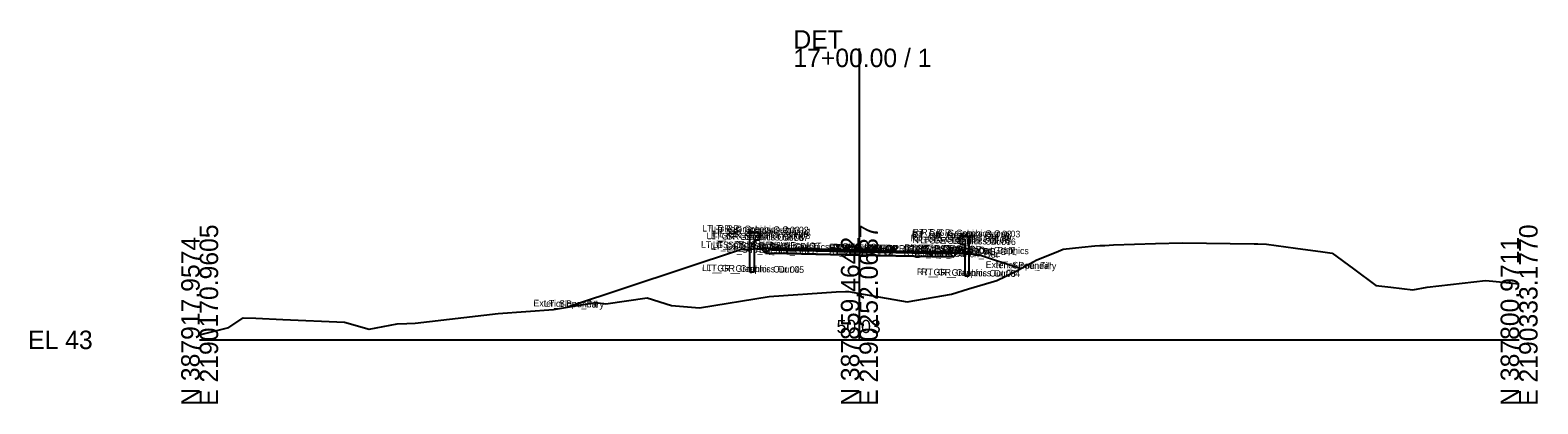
# Model space of a CAD drawing. Extents: x -26 to 1203, y -10 to 9543.
# Drawn here: x -25.7 to 202.8, y 6990.3 to 7046.9 of the extents above; entities that cross this region are included whole.
import ezdxf

# ---------------------------------------------------------------- set-up
doc = ezdxf.new("R2010")
doc.units = 0
for name, color, linetype in [('Default', 7, 'Continuous'), ('Exist Cross Section Cell', 7, 'Continuous'), ('Exist XS Center Line Elevation Label', 7, 'Continuous'), ('Exist XS Ground Line', 7, 'Continuous'), ('Prop CMT Guardrail Graphics', 7, 'Continuous'), ('Prop CMT Pvmt Course 1', 7, 'Continuous'), ('Prop CMT Pvmt Course 2', 7, 'Continuous'), ('Prop CMT Pvmt Course 3', 7, 'Continuous'), ('Prop CMT Pvmt Surface', 7, 'Continuous'), ('Prop CMT Pvmt Surface Shoulder', 7, 'Continuous'), ('Prop CMT Shld Paved Course 1', 7, 'Continuous'), ('Prop CMT Shld Paved Course 2', 7, 'Continuous'), ('Prop CMT Shld Paved Course 3', 7, 'Continuous'), ('Prop CMT Slope Grass', 7, 'Continuous'), ('Prop CMT Subgrade Earthwork', 7, 'Continuous'), ('Scratch_Level_0', 7, 'Continuous')]:
    doc.layers.add(name, color=color, linetype=linetype)

msp = doc.modelspace()

# ---------------------------------------------------------------- linework, layer by layer
at = {"layer": 'Exist Cross Section Cell'}
for p, q in [((100, 7000), (100, 7044.12)), ((0, 7000), (100, 7000)), ((100, 7000), (200, 7000))]:
    msp.add_line(p, q, dxfattribs=at)
at = {"layer": 'Exist XS Ground Line'}
for p, q in [((129.84, 7013.3), (130.91, 7013.74)), ((130.91, 7013.74), (133.7, 7014.04)), ((133.7, 7014.04), (135.71, 7014.24)), ((135.71, 7014.24), (136.46, 7014.28)), ((136.46, 7014.28), (137.21, 7014.31)), ((137.21, 7014.31), (138.5, 7014.38)), ((138.5, 7014.38), (144.89, 7014.58)), ((144.89, 7014.58), (148.99, 7014.71)), ((148.99, 7014.71), (159.84, 7014.54)), ((159.84, 7014.54), (160.42, 7014.53)), ((160.42, 7014.53), (161.73, 7014.49)), ((161.73, 7014.49), (166.13, 7013.89)), ((166.13, 7013.89), (170.25, 7013.35)), ((123.57, 7010.3), (126.9, 7012.14)), ((126.9, 7012.14), (129.84, 7013.3)), ((170.25, 7013.35), (171.68, 7013.15)), ((171.68, 7013.15), (174.88, 7010.78)), ((120.82, 7008.97), (123.57, 7010.3)), ((174.88, 7010.78), (178.29, 7008.22)), ((86.32, 7006.57), (96.48, 7007.26)), ((96.48, 7007.26), (97.9, 7007.34)), ((97.9, 7007.34), (98.33, 7007.35)), ((98.33, 7007.35), (100, 7007.03)), ((100, 7007.03), (107.22, 7005.75)), ((107.22, 7005.75), (113.97, 7006.94)), ((113.97, 7006.94), (116.56, 7007.73)), ((116.56, 7007.73), (120.82, 7008.97)), ((178.29, 7008.22), (180.54, 7007.99)), ((180.54, 7007.99), (183.89, 7007.6)), ((183.89, 7007.6), (186.05, 7007.99)), ((186.05, 7007.99), (194.88, 7008.97)), ((194.88, 7008.97), (195.46, 7008.96)), ((195.46, 7008.96), (196.01, 7008.88)), ((196.01, 7008.88), (200, 7008.48)), ((45.24, 7003.99), (53.64, 7004.6)), ((53.64, 7004.6), (59.99, 7005.66)), ((59.99, 7005.66), (61.57, 7005.47)), ((61.57, 7005.47), (67.81, 7006.36)), ((67.81, 7006.36), (71.54, 7005.21)), ((71.54, 7005.21), (75.78, 7004.86)), ((75.78, 7004.86), (86.32, 7006.57)), ((4.43, 7001.89), (6.58, 7003.34)), ((6.58, 7003.34), (8.53, 7003.27)), ((8.53, 7003.27), (12.63, 7003.08)), ((12.63, 7003.08), (21.98, 7002.68)), ((21.98, 7002.68), (25.71, 7001.62)), ((25.71, 7001.62), (29.93, 7002.44)), ((29.93, 7002.44), (31.4, 7002.47)), ((31.4, 7002.47), (32.66, 7002.51)), ((32.66, 7002.51), (45.24, 7003.99)), ((0, 7000.76), (3.22, 7001.56)), ((3.22, 7001.56), (4.43, 7001.89))]:
    msp.add_line(p, q, dxfattribs=at)
at = {"layer": 'Prop CMT Guardrail Graphics'}
for points in [[(83.38, 7010.28), (83.38, 7016.28)], [(83.38, 7016.28), (84.71, 7016.28), (84.98, 7015.99)], [(84.98, 7015.99), (84.71, 7015.7)], [(84.98, 7015.41), (84.71, 7015.12), (84.04, 7015.12)], [(84.04, 7015.12), (84.04, 7010.28)], [(84.71, 7015.7), (84.98, 7015.41)], [(116.65, 7015.68), (115.31, 7015.68), (115.04, 7015.39)], [(115.04, 7015.39), (115.31, 7015.1)], [(115.31, 7015.1), (115.04, 7014.81)], [(115.04, 7014.81), (115.31, 7014.51), (115.98, 7014.51)], [(115.98, 7014.51), (115.98, 7009.68)], [(116.65, 7009.68), (116.65, 7015.68)], [(84.04, 7010.28), (83.38, 7010.28)], [(115.98, 7009.68), (116.65, 7009.68)]]:
    msp.add_lwpolyline(points, dxfattribs=at)
at = {"layer": 'Prop CMT Pvmt Course 1'}
for points in [[(100, 7013.6), (89, 7013.82)], [(89, 7013.82), (89, 7013.57)], [(89, 7013.57), (100, 7013.35)], [(100, 7013.35), (100, 7013.6)], [(100, 7013.6), (111, 7013.38)], [(100, 7013.35), (100, 7013.6)], [(111, 7013.13), (100, 7013.35)], [(111, 7013.38), (111, 7013.13)]]:
    msp.add_lwpolyline(points, dxfattribs=at)
msp.add_lwpolyline([(100, 7013.35), (100, 7013.48), (100, 7013.48), (100, 7013.35)], close=True, dxfattribs=at)
msp.add_lwpolyline([(100, 7013.35), (100, 7013.48), (100, 7013.48), (100, 7013.35)], close=True, dxfattribs=at)
at = {"layer": 'Prop CMT Pvmt Course 2'}
for points in [[(89, 7013.57), (100, 7013.35)], [(100, 7013.35), (89, 7013.57)], [(89, 7013.57), (89, 7013.57)], [(100, 7013.35), (100, 7013.35)], [(111, 7013.13), (100, 7013.35)], [(100, 7013.35), (100, 7013.35)], [(100, 7013.35), (111, 7013.13)], [(111, 7013.13), (111, 7013.13)]]:
    msp.add_lwpolyline(points, dxfattribs=at)
at = {"layer": 'Prop CMT Pvmt Course 3'}
for points in [[(100, 7013.35), (89, 7013.57)], [(89, 7013.57), (89, 7013.07)], [(89, 7013.07), (100, 7012.85)], [(100, 7012.85), (100, 7013.35)], [(100, 7013.35), (111, 7013.13)], [(100, 7012.85), (100, 7013.35)], [(111, 7012.63), (100, 7012.85)], [(111, 7013.13), (111, 7012.63)]]:
    msp.add_lwpolyline(points, dxfattribs=at)
at = {"layer": 'Prop CMT Pvmt Surface'}
for points in [[(100, 7013.6), (89, 7013.82)], [(100, 7013.6), (111, 7013.38)]]:
    msp.add_lwpolyline(points, dxfattribs=at)
at = {"layer": 'Prop CMT Pvmt Surface Shoulder'}
for points in [[(89, 7013.82), (87, 7013.86)], [(111, 7013.38), (113, 7013.34)]]:
    msp.add_lwpolyline(points, dxfattribs=at)
at = {"layer": 'Prop CMT Shld Paved Course 1'}
for points in [[(89, 7013.82), (87, 7013.86), (86.75, 7013.62)], [(89, 7013.57), (89, 7013.82)], [(86.75, 7013.62), (89, 7013.57)], [(111, 7013.38), (113, 7013.34), (113.26, 7013.09)], [(111, 7013.13), (111, 7013.38)], [(113.26, 7013.09), (111, 7013.13)]]:
    msp.add_lwpolyline(points, dxfattribs=at)
at = {"layer": 'Prop CMT Shld Paved Course 2'}
for points in [[(89, 7013.57), (86.75, 7013.62)], [(86.75, 7013.62), (86.75, 7013.62)], [(86.75, 7013.62), (89, 7013.57)], [(89, 7013.57), (89, 7013.57)], [(111, 7013.13), (113.26, 7013.09)], [(113.26, 7013.09), (111, 7013.13)], [(111, 7013.13), (111, 7013.13)], [(113.26, 7013.09), (113.26, 7013.09)]]:
    msp.add_lwpolyline(points, dxfattribs=at)
at = {"layer": 'Prop CMT Shld Paved Course 3'}
for points in [[(89, 7013.57), (86.75, 7013.62), (86.25, 7013.63), (85.76, 7013.14)], [(85.76, 7013.14), (89, 7013.07)], [(89, 7013.07), (89, 7013.57)], [(111, 7013.13), (113.26, 7013.09), (113.76, 7013.08), (114.27, 7012.57)], [(111, 7012.63), (111, 7013.13)], [(114.27, 7012.57), (111, 7012.63)]]:
    msp.add_lwpolyline(points, dxfattribs=at)
at = {"layer": 'Prop CMT Slope Grass'}
for points in [[(84.98, 7013.78), (81.98, 7013.66)], [(87, 7013.86), (84.98, 7013.78)], [(81.98, 7013.66), (55.92, 7004.98)], [(113, 7013.34), (115.04, 7013.18)], [(115.04, 7013.18), (118.04, 7012.94)], [(118.04, 7012.94), (124.47, 7010.8)]]:
    msp.add_lwpolyline(points, dxfattribs=at)
at = {"layer": 'Prop CMT Subgrade Earthwork'}
for points in [[(85.76, 7013.14), (85.11, 7013.79)], [(89, 7013.07), (85.76, 7013.14)], [(100, 7012.85), (89, 7013.07)], [(100, 7012.85), (111, 7012.63)], [(111, 7012.63), (114.27, 7012.57)], [(114.27, 7012.57), (114.89, 7013.19)]]:
    msp.add_lwpolyline(points, dxfattribs=at)

# ---------------------------------------------------------------- texts
at = {"layer": 'Default'}
msp.add_text('-', height=0.0001, dxfattribs=at).set_placement((0, 7000))
at = {"layer": 'Exist Cross Section Cell'}
for s, p in [('DET', (90, 7044.12)), ('17+00.00 / 1', (90, 7041.32)), ('EL 43', (-26, 6998.6))]:
    msp.add_text(s, height=2.8, dxfattribs=at).set_placement(p)
for s, p in [('E 2190170.9605', (2.8, 6990)), ('E 2190252.0687', (102.8, 6990)), ('E 2190333.1770', (202.8, 6990)), ('N 387917.9574', (0, 6990)), ('N 387859.4642', (100, 6990)), ('N 387800.9711', (200, 6990))]:
    msp.add_text(s, height=2.8, rotation=90, dxfattribs=at).set_placement(p)
at = {"layer": 'Exist XS Center Line Elevation Label'}
msp.add_text('50.03', height=2, dxfattribs=at).set_placement((96.54, 7001.03))
at = {"layer": 'Scratch_Level_0'}
for s, p in [('LT_GR_Graphics Out 03', (76.16, 7016.42)), ('LT_GR_Graphics Out 06', (76.82, 7015.26)), ('LT_GR_Graphics Out 07', (77.47, 7015.26)), ('LT_GR_Graphics Out 09', (77.49, 7015.84)), ('LT_GR_Graphics Out 02', (77.51, 7016.42)), ('LT_GR_Graphics Out 08', (77.75, 7015.55)), ('LT_GR_Graphics Out 01', (77.93, 7016.13)), ('RT_GR_Graphics Out 01', (107.93, 7015.53)), ('RT_GR_Graphics Out 09', (108.03, 7015.24)), ('RT_GR_Graphics Out 02', (108.06, 7015.82)), ('RT_GR_Graphics Out 03', (109.37, 7015.82)), ('LT_GS_OS_GR_Face_Graphics', (75.98, 7013.96)), ('LT_GS_OS_CTL', (77.44, 7013.75)), ('LT_Sub_Trench_Out_DLT', (77.77, 7013.93)), ('LT_Sub_Trench_Out', (79.88, 7013.25)), ('LT_PS3_Shelf_Out', (80.91, 7013.73)), ('LT_PS3_OEOP', (82.54, 7013.7)), ('LT_PS2_OEOP', (82.54, 7013.7)), ('LT_PS1_OEOP', (82.91, 7013.94)), ('LT_PV2_OEOT', (84.75, 7013.66)), ('LT_PV3_OEOT', (84.75, 7013.66)), ('LT_Sub_OEOT', (84.77, 7013.16)), ('LT_PV1_OEOT', (84.87, 7013.9)), ('RT_PV2_OEEOP', (95.33, 7013.44)), ('RT_PV3_OEEOP', (95.33, 7013.44)), ('RT_Sub_OEEOP', (95.36, 7012.94)), ('LT_PV2_OEEOP', (95.39, 7013.44)), ('LT_PV3_OEEOP', (95.39, 7013.44)), ('LT_Sub_OEEOP', (95.42, 7012.94)), ('RT_PV1_OEEOP', (95.45, 7013.57)), ('LT_PV1_OEEOP', (95.51, 7013.57)), ('RT_PV2_IEEOP', (95.71, 7013.44)), ('LT_PV2_IEEOP', (95.77, 7013.44)), ('RT_PV1_IEEOP', (95.83, 7013.56)), ('LT_PV1_IEEOP', (95.89, 7013.56)), ('PV2_PGL', (97.35, 7013.41)), ('PV1_PGL', (97.47, 7013.65)), ('RT_GS_OS_GR_Face_Graphics', (105.98, 7013.36)), ('RT_PV3_OEOT', (106.69, 7013.22)), ('RT_PV2_OEOT', (106.69, 7013.22)), ('RT_Sub_OEOT', (106.71, 7012.72)), ('RT_PV1_OEOT', (106.81, 7013.47)), ('RT_Sub_Trench_Out_DLT', (107.48, 7013.34)), ('RT_GR_Graphics Out 08', (107.75, 7014.95)), ('RT_GR_Graphics Out 07', (108.01, 7014.66)), ('RT_Sub_Trench_Out', (108.32, 7012.68)), ('RT_PS3_Shelf_Out', (108.35, 7013.18)), ('RT_GR_Graphics Out 06', (108.69, 7014.66)), ('RT_PS1_OEOP', (108.85, 7013.42)), ('RT_PS3_OEOP', (108.98, 7013.17)), ('RT_PS2_OEOP', (108.98, 7013.17)), ('RT_GS_OS_CTL', (113.45, 7013.03)), ('LT_GR_Graphics Out 04', (76.15, 7010.42)), ('LT_GR_Graphics Out 05', (76.82, 7010.42)), ('Exterior Boundary', (119.14, 7010.9)), ('RT_Slope_Fill', (120.65, 7010.87)), ('RT_GR_Graphics Out 05', (108.7, 7009.82)), ('RT_GR_Graphics Out 04', (109.36, 7009.82)), ('Exterior Boundary', (50.58, 7005.08)), ('LT_Slope_Fill', (52.16, 7005.05))]:
    msp.add_text(s, height=1, rotation=358.8836, dxfattribs=at).set_placement(p)

doc.saveas('drawing.dxf')
